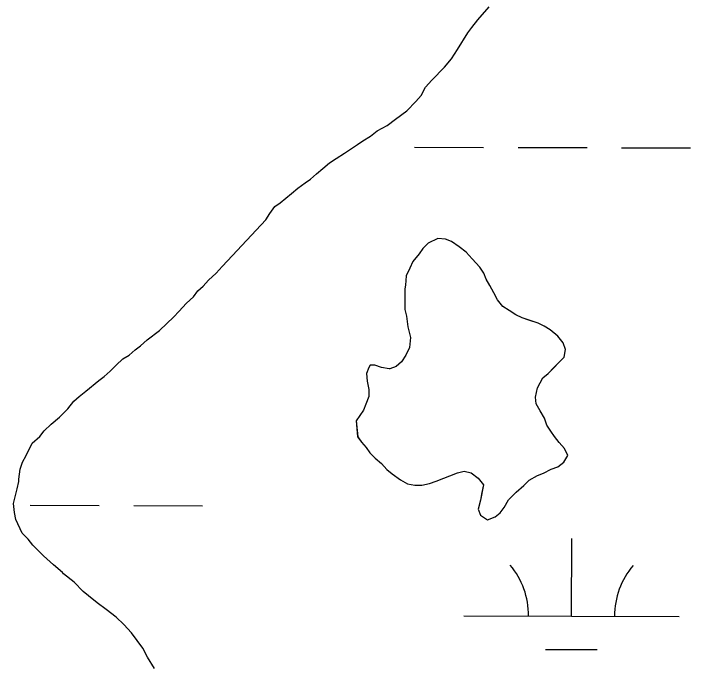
# Model space of a CAD drawing. Extents: x 3161514 to 3199414, y 831166 to 856601.
# Drawn here: x 3193767.9 to 3194082.1, y 847730.2 to 848032.9 of the extents above; entities that cross this region are included whole.
import ezdxf

# ---------------------------------------------------------------- set-up
doc = ezdxf.new("R2010")
doc.units = 0
for name, color, linetype in [('V-SITE-VEGE', 7, 'Continuous'), ('V-TOPO-SHOR', 7, 'Continuous'), ('V-WETL-SWMP', 7, 'Continuous')]:
    doc.layers.add(name, color=color, linetype=linetype)

msp = doc.modelspace()

# ---------------------------------------------------------------- linework, layer by layer
at = {"layer": 'V-SITE-VEGE'}
for points in [[(3193941.12, 847821.57), (3193943.6, 847819.46), (3193947.5, 847816.66), (3193950.69, 847814.92), (3193954.22, 847814.23), (3193957.4, 847814.25), (3193960.92, 847814.97), (3193964.09, 847816.05), (3193967.61, 847817.48), (3193970.43, 847818.56), (3193973.95, 847819.99), (3193977.12, 847820.71), (3193980.3, 847820.02), (3193983.49, 847817.57), (3193985.98, 847814.41), (3193984.61, 847807.34), (3193983.58, 847803.1), (3193984.65, 847800.28), (3193987.84, 847798.19), (3193991.36, 847799.62), (3193993.82, 847801.4), (3193995.57, 847803.88), (3193997.67, 847807.42), (3194001.18, 847810.97), (3194004.69, 847814.16), (3194007.15, 847816.65), (3194011.01, 847818.79), (3194013.83, 847819.86), (3194017.35, 847821.65), (3194020.52, 847822.72), (3194023.33, 847824.85), (3194025.08, 847828.04), (3194023.65, 847831.21), (3194021.16, 847834.02), (3194019.03, 847836.83), (3194017.25, 847839.29), (3194015.47, 847842.1), (3194014.4, 847845.28), (3194012.26, 847848.79), (3194010.48, 847851.96), (3194010.1, 847855.13), (3194011.14, 847859.37), (3194013.58, 847863.97), (3194016.04, 847866.1), (3194023.41, 847873.56), (3194024.1, 847877.09), (3194023.02, 847880.26), (3194020.53, 847883.42), (3194016.99, 847886.23), (3194014.15, 847887.98), (3194011.32, 847889.37), (3194003.9, 847891.8), (3194001.07, 847893.2), (3193997.88, 847895.3), (3193995.05, 847897.04), (3193992.56, 847900.21), (3193990.77, 847903.37), (3193988.99, 847906.89), (3193987.21, 847909.71), (3193986.14, 847912.52), (3193984.35, 847915.34), (3193980.8, 847919.2), (3193977.96, 847922.36), (3193974.77, 847924.81), (3193971.23, 847927.26), (3193968.4, 847928.3), (3193964.87, 847928.64), (3193960.29, 847926.49), (3193957.84, 847924.01), (3193956.09, 847921.53), (3193953.28, 847917.98), (3193951.89, 847914.8), (3193950.14, 847911.26), (3193949.82, 847907.02), (3193949.47, 847905.26), (3193949.53, 847895.73), (3193950.25, 847892.56), (3193950.98, 847887.62), (3193952.07, 847882.69), (3193951.74, 847878.09), (3193950, 847874.56), (3193947.9, 847871.37), (3193945.44, 847869.24), (3193942.62, 847868.16), (3193942.27, 847868.16), (3193938.74, 847868.84), (3193935.56, 847869.89), (3193933.44, 847869.87), (3193932.74, 847868.81), (3193931.7, 847865.98), (3193932.07, 847862.46), (3193932.79, 847858.58), (3193932.81, 847855.4), (3193931.42, 847851.86), (3193930.38, 847849.04), (3193926.88, 847844.08), (3193927.63, 847836.67), (3193929.4, 847834.21), (3193931.54, 847831.75)], [(3193931.54, 847831.75), (3193933.31, 847829.29), (3193935.8, 847826.83), (3193938.64, 847824.38), (3193941.12, 847821.57)]]:
    msp.add_lwpolyline(points, dxfattribs=at)
at = {"layer": 'V-TOPO-SHOR'}
for points in [[(3193927.63, 847836.67), (3193929.4, 847834.21), (3193931.54, 847831.75), (3193933.31, 847829.29), (3193935.8, 847826.83), (3193938.64, 847824.38), (3193941.12, 847821.57), (3193943.6, 847819.46), (3193947.5, 847816.66), (3193950.69, 847814.92), (3193954.22, 847814.23), (3193957.4, 847814.25), (3193960.92, 847814.97), (3193964.09, 847816.05), (3193967.61, 847817.48), (3193970.43, 847818.56), (3193973.95, 847819.99), (3193977.12, 847820.71), (3193980.3, 847820.02), (3193983.49, 847817.57), (3193985.98, 847814.41), (3193985.3, 847810.88), (3193984.61, 847807.34), (3193983.58, 847803.1), (3193984.65, 847800.28), (3193987.84, 847798.19), (3193991.36, 847799.62), (3193993.82, 847801.4), (3193995.57, 847803.88), (3193997.67, 847807.42), (3194001.18, 847810.97), (3194004.69, 847814.16), (3194007.15, 847816.65), (3194011.01, 847818.79), (3194013.83, 847819.86), (3194017.35, 847821.65), (3194020.52, 847822.72), (3194023.33, 847824.85), (3194025.08, 847828.04), (3194023.65, 847831.21), (3194021.16, 847834.02), (3194019.03, 847836.83), (3194017.25, 847839.29), (3194015.47, 847842.1), (3194014.4, 847845.28), (3194012.26, 847848.79), (3194010.48, 847851.96), (3194010.1, 847855.13), (3194011.14, 847859.37), (3194013.58, 847863.97), (3194016.04, 847866.1), (3194018.85, 847868.95), (3194023.41, 847873.56), (3194024.1, 847877.09), (3194023.02, 847880.26), (3194020.53, 847883.42), (3194016.99, 847886.23), (3194014.15, 847887.98), (3194011.32, 847889.37), (3194007.08, 847890.76), (3194003.9, 847891.8), (3194001.07, 847893.2), (3193997.88, 847895.3), (3193995.05, 847897.04), (3193992.56, 847900.21), (3193990.77, 847903.37), (3193988.99, 847906.89), (3193987.21, 847909.71), (3193986.14, 847912.52), (3193984.35, 847915.33), (3193980.8, 847919.2), (3193977.96, 847922.36), (3193974.77, 847924.81), (3193971.23, 847927.26), (3193968.4, 847928.3), (3193964.87, 847928.64), (3193960.29, 847926.49), (3193957.84, 847924.01), (3193956.09, 847921.53), (3193953.28, 847917.98), (3193951.89, 847914.8), (3193950.14, 847911.26), (3193949.82, 847907.02), (3193949.47, 847905.26), (3193949.48, 847903.49), (3193949.51, 847899.26), (3193949.53, 847895.73), (3193950.25, 847892.56), (3193950.98, 847887.62), (3193952.07, 847882.69), (3193951.74, 847878.09), (3193950, 847874.56), (3193947.9, 847871.37), (3193945.44, 847869.24), (3193942.62, 847868.16), (3193942.27, 847868.16), (3193938.74, 847868.84), (3193935.56, 847869.89), (3193934.5, 847869.88), (3193933.44, 847869.87), (3193932.74, 847868.81)], [(3193932.74, 847868.81), (3193931.7, 847865.98), (3193932.07, 847862.46), (3193932.79, 847858.58), (3193932.81, 847855.4), (3193931.42, 847851.86), (3193930.38, 847849.04), (3193928.63, 847846.56), (3193926.88, 847844.08), (3193927.63, 847836.67)]]:
    msp.add_lwpolyline(points, dxfattribs=at)
at = {"layer": 'V-WETL-SWMP'}
for p, q in [((3193954.06, 847970.98), (3193986.06, 847970.89)), ((3194002.06, 847970.84), (3194034.06, 847970.76)), ((3194050.06, 847970.71), (3194082.06, 847970.62)), ((3193775.7, 847804.97), (3193807.7, 847804.88)), ((3193823.69, 847804.83), (3193855.69, 847804.75)), ((3194026.87, 847753.53), (3194026.97, 847789.53)), ((3193976.87, 847753.67), (3194076.87, 847753.39)), ((3194014.83, 847738.13), (3194038.83, 847738.07))]:
    msp.add_line(p, q, dxfattribs=at)
for points in [[(3193867.17, 847918.2), (3193885.06, 847937.36), (3193886.81, 847940.2), (3193889.26, 847943.39), (3193891.72, 847945.16), (3193896.99, 847949.43), (3193899.8, 847951.91), (3193903.31, 847954.41), (3193905.78, 847956.18), (3193908.58, 847958.67), (3193911.39, 847961.16), (3193914.56, 847963.64), (3193917.72, 847965.78), (3193921.59, 847968.27), (3193927.57, 847972.19), (3193930.03, 847973.97), (3193933.54, 847976.1), (3193936.71, 847978.59), (3193941.28, 847981.09), (3193945.15, 847983.93), (3193950.42, 847987.84), (3193954.63, 847992.1), (3193957.08, 847994.94), (3193959.18, 847998.83), (3193961.98, 848002.03), (3193967.95, 848008.06), (3193971.1, 848011.96), (3193973.9, 848016.21), (3193978.8, 848024), (3193980.55, 848026.48), (3193983.35, 848030.03), (3193988.61, 848036.06)], [(3193929.4, 847834.21), (3193931.54, 847831.75), (3193933.31, 847829.29), (3193935.8, 847826.83), (3193938.64, 847824.38), (3193941.12, 847821.57), (3193943.6, 847819.46), (3193947.5, 847816.66), (3193950.69, 847814.92), (3193954.22, 847814.23), (3193957.4, 847814.25), (3193960.92, 847814.97), (3193964.09, 847816.05), (3193967.61, 847817.48), (3193970.43, 847818.56), (3193973.95, 847819.99), (3193977.12, 847820.71), (3193980.3, 847820.02), (3193983.49, 847817.57), (3193985.98, 847814.41), (3193985.3, 847810.88), (3193984.61, 847807.34), (3193983.58, 847803.1), (3193984.65, 847800.29), (3193987.84, 847798.19), (3193991.36, 847799.62), (3193993.82, 847801.4), (3193995.57, 847803.88), (3193997.67, 847807.42), (3194001.18, 847810.97), (3194004.69, 847814.16), (3194007.15, 847816.65), (3194011.02, 847818.79), (3194013.83, 847819.86), (3194017.35, 847821.65), (3194020.52, 847822.72), (3194023.33, 847824.85), (3194025.08, 847828.04), (3194023.65, 847831.21), (3194021.16, 847834.02), (3194019.03, 847836.83), (3194017.25, 847839.29), (3194015.47, 847842.1), (3194014.4, 847845.27), (3194012.26, 847848.79), (3194010.48, 847851.96), (3194010.1, 847855.13), (3194011.14, 847859.37), (3194013.58, 847863.97), (3194016.04, 847866.1), (3194018.85, 847868.95), (3194023.41, 847873.56), (3194024.1, 847877.09), (3194023.02, 847880.26), (3194020.53, 847883.42), (3194016.99, 847886.23), (3194014.15, 847887.98), (3194011.32, 847889.37), (3194007.08, 847890.76), (3194003.9, 847891.8), (3194001.07, 847893.2), (3193997.88, 847895.3), (3193995.04, 847897.04), (3193992.56, 847900.21), (3193990.77, 847903.37), (3193988.99, 847906.89), (3193987.21, 847909.71), (3193986.14, 847912.52), (3193984.35, 847915.33), (3193980.8, 847919.2), (3193977.96, 847922.36), (3193974.77, 847924.81), (3193971.23, 847927.26), (3193968.4, 847928.3), (3193964.87, 847928.64), (3193960.29, 847926.49), (3193957.84, 847924.01), (3193956.09, 847921.53), (3193953.28, 847917.98), (3193951.89, 847914.8), (3193950.14, 847911.26), (3193949.81, 847907.02), (3193949.47, 847905.26), (3193949.48, 847903.49), (3193949.51, 847899.26), (3193949.53, 847895.73), (3193950.25, 847892.56), (3193950.98, 847887.62), (3193952.07, 847882.69), (3193951.74, 847878.09), (3193950, 847874.56), (3193947.9, 847871.37), (3193945.44, 847869.24), (3193942.62, 847868.16), (3193942.27, 847868.16), (3193938.74, 847868.85), (3193935.56, 847869.89), (3193934.5, 847869.88), (3193933.44, 847869.87), (3193932.74, 847868.81), (3193931.7, 847865.98)], [(3193833.3, 847729.2), (3193830.09, 847734.48), (3193827.95, 847738.7), (3193822.62, 847745.73), (3193819.06, 847749.59), (3193815.52, 847753.1), (3193810.91, 847756.6), (3193806.66, 847759.75), (3193802.75, 847762.91), (3193800.27, 847765.01), (3193796.01, 847769.22), (3193791.05, 847773.08), (3193790.69, 847773.78), (3193786.44, 847777.29), (3193781.83, 847781.49), (3193776.86, 847786.41), (3193774.73, 847789.22), (3193771.89, 847792.03), (3193769.03, 847798.36), (3193768.3, 847801.54), (3193767.93, 847805.77), (3193769.65, 847812.48), (3193770.34, 847816.02), (3193770.33, 847817.07), (3193771.01, 847821.67), (3193772.05, 847824.85), (3193773.8, 847828.04), (3193776.59, 847833.7), (3193780.1, 847836.89), (3193782.21, 847839.38), (3193785.37, 847842.57), (3193789.23, 847845.77), (3193793.09, 847849.67), (3193795.89, 847853.22), (3193798.35, 847855.35), (3193801.51, 847857.84), (3193807.48, 847862.81), (3193809.95, 847864.59), (3193812.75, 847867.08), (3193815.56, 847869.92), (3193818.72, 847872.76), (3193821.54, 847874.54), (3193824.35, 847877.02), (3193826.81, 847878.8), (3193829.97, 847881.64), (3193835.59, 847885.91), (3193842.26, 847892.3), (3193844.71, 847894.78), (3193848.22, 847898.69), (3193851.38, 847901.53), (3193853.48, 847904.36), (3193855.94, 847906.49), (3193858.4, 847909.33), (3193861.91, 847912.53), (3193864.71, 847915.72), (3193867.17, 847918.2)], [(3193931.7, 847865.98), (3193932.07, 847862.46), (3193932.79, 847858.58), (3193932.81, 847855.4), (3193931.42, 847851.86), (3193930.38, 847849.04), (3193928.63, 847846.56), (3193926.88, 847844.07), (3193927.62, 847836.67), (3193929.4, 847834.21)]]:
    msp.add_lwpolyline(points, dxfattribs=at)
for centre, start, end in [((3193971.63, 847754.16), 359.0699, 40.6135), ((3194082.11, 847753.85), 139.0699, 180.6135)]:
    msp.add_arc(centre, 35.25, start, end, dxfattribs=at)

doc.saveas('drawing.dxf')
